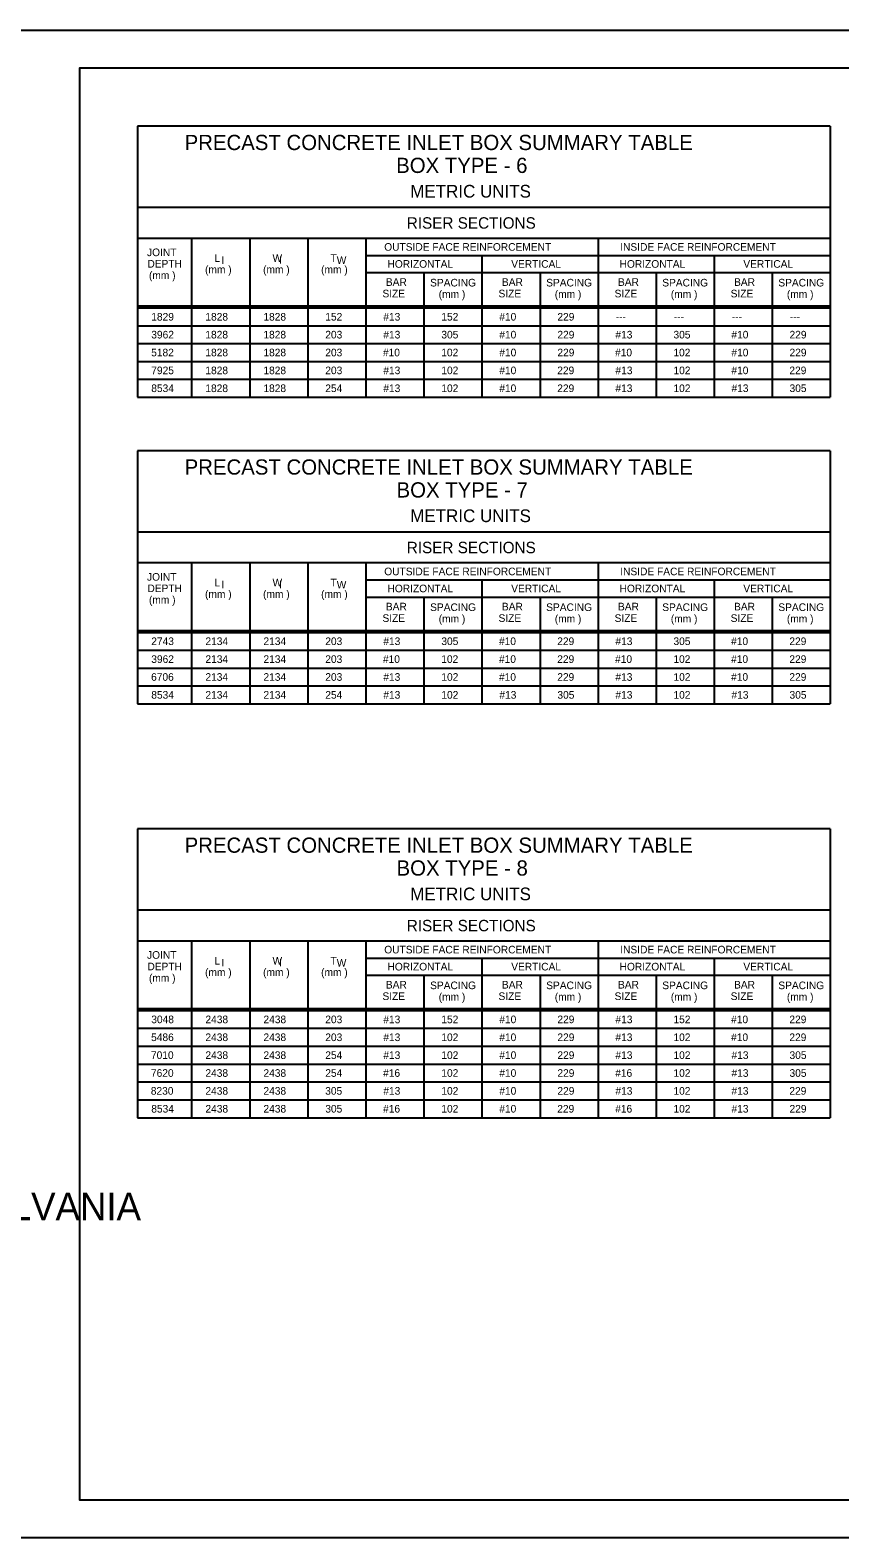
# Model space of a CAD drawing. Extents: x -6420 to 49575, y -4552 to 11624.
# Drawn here: x 37489 to 38535, y -69 to 1880 of the extents above; entities that cross this region are included whole.
import ezdxf

# ---------------------------------------------------------------- set-up
doc = ezdxf.new("R2010")
doc.units = 0
doc.layers.add('1', color=7, linetype='Continuous')
doc.layers.add('4', color=7, linetype='Continuous')

msp = doc.modelspace()

# ---------------------------------------------------------------- linework, layer by layer
at = {"layer": '1'}
for p, q in [((37627.7, 1755.6), (37627.7, 1405.4)), ((38522.7, 1755.6), (37627.7, 1755.6)), ((38522.7, 1755.6), (38522.7, 1405.4)), ((38522.7, 1650.6), (37627.7, 1650.6)), ((38522.7, 1610.6), (37627.7, 1610.6)), ((37697.7, 1405.4), (37697.7, 1610.6)), ((37772.7, 1610.6), (37772.7, 1405.4)), ((37847.7, 1610.6), (37847.7, 1405.4)), ((37922.7, 1610.6), (37922.7, 1405.4)), ((38222.7, 1610.6), (38222.7, 1405.4)), ((37922.7, 1588.6), (38222.7, 1588.6)), ((38072.7, 1588.6), (38072.7, 1405.4)), ((38222.7, 1588.6), (38522.7, 1588.6)), ((38372.7, 1588.6), (38372.7, 1405.4)), ((37922.7, 1566.6), (38222.7, 1566.6)), ((37997.7, 1566.6), (37997.7, 1405.4)), ((38147.7, 1566.6), (38147.7, 1405.4)), ((38222.7, 1566.6), (38522.7, 1566.6)), ((38297.7, 1566.6), (38297.7, 1405.4)), ((38447.7, 1566.6), (38447.7, 1405.4)), ((37627.7, 1523.4), (38522.7, 1523.4)), ((37627.7, 1520.9), (38522.7, 1520.9)), ((37627.7, 1497.8), (38522.7, 1497.8)), ((37627.7, 1474.7), (38522.7, 1474.7)), ((37627.7, 1451.6), (38522.7, 1451.6)), ((37627.7, 1428.5), (38522.7, 1428.5)), ((37627.7, 1405.4), (38522.7, 1405.4)), ((37627.7, 1336.1), (37627.7, 1009)), ((38522.7, 1336.1), (37627.7, 1336.1)), ((38522.7, 1336.1), (38522.7, 1009)), ((38522.7, 1231.1), (37627.7, 1231.1)), ((38522.7, 1191.1), (37627.7, 1191.1)), ((37697.7, 1009), (37697.7, 1191.1)), ((37772.7, 1191.1), (37772.7, 1009)), ((37847.7, 1191.1), (37847.7, 1009)), ((37922.7, 1191.1), (37922.7, 1009)), ((38222.7, 1191.1), (38222.7, 1009)), ((37922.7, 1169.1), (38222.7, 1169.1)), ((38072.7, 1169.1), (38072.7, 1009)), ((38222.7, 1169.1), (38522.7, 1169.1)), ((38372.7, 1169.1), (38372.7, 1009)), ((37922.7, 1147.1), (38222.7, 1147.1)), ((37997.7, 1147.1), (37997.7, 1009)), ((38147.7, 1147.1), (38147.7, 1009)), ((38222.7, 1147.1), (38522.7, 1147.1)), ((38297.7, 1147.1), (38297.7, 1009)), ((38447.7, 1147.1), (38447.7, 1009)), ((37627.7, 1103.9), (38522.7, 1103.9)), ((37627.7, 1101.4), (38522.7, 1101.4)), ((37627.7, 1078.3), (38522.7, 1078.3)), ((37627.7, 1055.2), (38522.7, 1055.2)), ((37627.7, 1032.1), (38522.7, 1032.1)), ((37627.7, 1009), (38522.7, 1009)), ((37627.7, 847.3), (37627.7, 474.1)), ((38522.7, 847.3), (37627.7, 847.3)), ((38522.7, 847.3), (38522.7, 474.1)), ((38522.7, 742.3), (37627.7, 742.3)), ((38522.7, 702.3), (37627.7, 702.3)), ((37697.7, 474.1), (37697.7, 702.3)), ((37772.7, 702.3), (37772.7, 474.1)), ((37847.7, 702.3), (37847.7, 474.1)), ((37922.7, 702.3), (37922.7, 474.1)), ((38222.7, 702.3), (38222.7, 474.1)), ((37922.7, 680.3), (38222.7, 680.3)), ((38072.7, 680.3), (38072.7, 474.1)), ((38222.7, 680.3), (38522.7, 680.3)), ((38372.7, 680.3), (38372.7, 474.1)), ((37922.7, 658.3), (38222.7, 658.3)), ((37997.7, 658.3), (37997.7, 474.1)), ((38147.7, 658.3), (38147.7, 474.1)), ((38222.7, 658.3), (38522.7, 658.3)), ((38297.7, 658.3), (38297.7, 474.1)), ((38447.7, 658.3), (38447.7, 474.1)), ((37627.7, 615.1), (38522.7, 615.1)), ((37627.7, 612.7), (38522.7, 612.7)), ((37627.7, 589.6), (38522.7, 589.6)), ((37627.7, 566.5), (38522.7, 566.5)), ((37627.7, 543.4), (38522.7, 543.4)), ((37627.7, 520.3), (38522.7, 520.3)), ((37627.7, 497.2), (38522.7, 497.2)), ((37627.7, 474.1), (38522.7, 474.1))]:
    msp.add_line(p, q, dxfattribs=at)
msp.add_lwpolyline([(40131.5, -19.8), (40131.5, 1830.6), (37552.7, 1830.6), (37552.7, -19.8), (40131.5, -19.8), (40131.5, 66.7), (39475.3, 66.7), (39475.3, 278.9), (40131.5, 278.9), (40131.5, 373.9), (39475.3, 373.9), (39475.3, -19.8), (39733.8, -19.8), (39733.8, 66.7), (39733.8, -19.8), (39986.5, -19.8), (39986.5, 66.7), (39986.5, 26.3), (40131.5, 26.3)], dxfattribs=at)
at = {"layer": '4'}
msp.add_lwpolyline([(37424.8, 1879.8), (40184, 1879.8), (40184, -69), (37424.8, -69)], close=True, dxfattribs=at)

# ---------------------------------------------------------------- texts
at = {"layer": '1'}
for s, height, p in [('PRECAST CONCRETE INLET BOX SUMMARY TABLE', 19.685, (37688.4, 1724.8)), ('BOX TYPE - 6', 19.685, (37961.8, 1695.2)), ('METRIC UNITS', 16.404, (37980, 1663.4)), ('RISER SECTIONS', 14.764, (37975.5, 1623.2)), ('OUTSIDE FACE REINFORCEMENT', 9.843, (37946.4, 1594.7)), ('INSIDE FACE REINFORCEMENT', 9.843, (38251.4, 1594.7)), ('JOINT', 9.84, (37639.8, 1587.7)), ('DEPTH', 9.84, (37640.3, 1572.9)), ('L ', 9.84, (37727, 1580.3)), ('I', 9.84, (37736, 1577.7)), ('W ', 9.84, (37802, 1580.3)), ('I', 9.84, (37810.4, 1577.8)), ('T ', 9.84, (37877, 1580.3)), ('W', 9.84, (37885, 1577.6)), ('HORIZONTAL', 9.84, (37950.6, 1572.7)), ('VERTICAL', 9.84, (38110.5, 1572.7)), ('HORIZONTAL', 9.84, (38250.6, 1572.7)), ('VERTICAL', 9.84, (38410.5, 1572.7)), ('(mm )', 9.84, (37642.3, 1558)), ('(mm )', 9.84, (37714.8, 1565.5)), ('(mm )', 9.84, (37789.8, 1565.5)), ('(mm )', 9.84, (37864.8, 1565.5)), ('BAR', 9.84, (37948.5, 1549.3)), ('BAR', 9.84, (38098.5, 1549.3)), ('BAR', 9.84, (38248.5, 1549.3)), ('BAR', 9.84, (38398.5, 1549.3)), ('SIZE', 9.84, (37944.1, 1534.4)), ('SPACING', 9.84, (38005.7, 1548.5)), ('(mm )', 9.84, (38016.8, 1533.7)), ('SIZE', 9.84, (38094.1, 1534.4)), ('SPACING', 9.84, (38155.7, 1548.5)), ('(mm )', 9.84, (38166.8, 1533.7)), ('SIZE', 9.84, (38244.1, 1534.4)), ('SPACING', 9.84, (38305.7, 1548.5)), ('(mm )', 9.84, (38316.8, 1533.7)), ('SIZE', 9.84, (38394.1, 1534.4)), ('SPACING', 9.84, (38455.7, 1548.5)), ('(mm )', 9.84, (38466.8, 1533.7)), ('1829', 9.84, (37645.3, 1504.4)), ('1828', 9.84, (37715.2, 1504.4)), ('1828', 9.84, (37790.2, 1504.4)), ('152', 9.84, (37870.2, 1504.4)), ('#13', 9.84, (37945.2, 1504.4)), ('152', 9.84, (38020.2, 1504.4)), ('#10', 9.84, (38095.1, 1504.4)), ('229', 9.84, (38170.2, 1504.4)), ('---', 9.84, (38245.6, 1504.4)), ('---', 9.84, (38320.6, 1504.4)), ('---', 9.84, (38395.6, 1504.4)), ('---', 9.84, (38470.6, 1504.4)), ('3962', 9.84, (37645.3, 1481.3)), ('1828', 9.84, (37715.2, 1481.3)), ('1828', 9.84, (37790.2, 1481.3)), ('203', 9.84, (37870.2, 1481.3)), ('#13', 9.84, (37945.2, 1481.3)), ('305', 9.84, (38020.2, 1481.3)), ('#10', 9.84, (38095.1, 1481.3)), ('229', 9.84, (38170.2, 1481.3)), ('#13', 9.84, (38245.2, 1481.3)), ('305', 9.84, (38320.2, 1481.3)), ('#10', 9.84, (38395.1, 1481.3)), ('229', 9.84, (38470.2, 1481.3)), ('5182', 9.84, (37645.2, 1458.2)), ('1828', 9.84, (37715.2, 1458.2)), ('1828', 9.84, (37790.2, 1458.2)), ('203', 9.84, (37870.2, 1458.2)), ('#10', 9.84, (37944.7, 1458.2)), ('102', 9.84, (38020.1, 1458.2)), ('#10', 9.84, (38095.1, 1458.2)), ('229', 9.84, (38170.2, 1458.2)), ('#10', 9.84, (38244.7, 1458.2)), ('102', 9.84, (38320.1, 1458.2)), ('#10', 9.84, (38395.1, 1458.2)), ('229', 9.84, (38470.2, 1458.2)), ('7925', 9.84, (37645.3, 1435.1)), ('1828', 9.84, (37715.2, 1435.1)), ('1828', 9.84, (37790.2, 1435.1)), ('203', 9.84, (37870.2, 1435.1)), ('#13', 9.84, (37945.2, 1435.1)), ('102', 9.84, (38020.2, 1435.1)), ('#10', 9.84, (38095.1, 1435.1)), ('229', 9.84, (38170, 1435.1)), ('#13', 9.84, (38245.2, 1435.1)), ('102', 9.84, (38320.2, 1435.1)), ('#10', 9.84, (38395.1, 1435.1)), ('229', 9.84, (38470, 1435.1)), ('8534', 9.84, (37645.3, 1412)), ('1828', 9.84, (37715.2, 1412)), ('1828', 9.84, (37790.2, 1412)), ('254', 9.84, (37870.2, 1412)), ('#13', 9.84, (37945.2, 1412)), ('102', 9.84, (38020.2, 1412)), ('#10', 9.84, (38095.1, 1412)), ('229', 9.84, (38170, 1412)), ('#13', 9.84, (38245.2, 1412)), ('102', 9.84, (38320.2, 1412)), ('#13', 9.84, (38395.2, 1412)), ('305', 9.84, (38470.2, 1412)), ('PRECAST CONCRETE INLET BOX SUMMARY TABLE', 19.685, (37688.4, 1305.3)), ('BOX TYPE - 7', 19.685, (37962.3, 1275.7)), ('METRIC UNITS', 16.404, (37980, 1243.9)), ('RISER SECTIONS', 14.764, (37975.5, 1203.7)), ('JOINT', 9.84, (37639.8, 1168.2)), ('L ', 9.84, (37727, 1160.8)), ('W ', 9.84, (37802, 1160.8)), ('T ', 9.84, (37877, 1160.8)), ('OUTSIDE FACE REINFORCEMENT', 9.843, (37946.4, 1175.2)), ('INSIDE FACE REINFORCEMENT', 9.843, (38251.4, 1175.2)), ('DEPTH', 9.84, (37640.3, 1153.4)), ('(mm )', 9.84, (37714.8, 1146)), ('I', 9.84, (37736, 1158.3)), ('(mm )', 9.84, (37789.8, 1146)), ('I', 9.84, (37810.4, 1158.3)), ('(mm )', 9.84, (37864.8, 1146)), ('W', 9.84, (37885, 1158.1)), ('HORIZONTAL', 9.84, (37950.6, 1153.2)), ('VERTICAL', 9.84, (38110.5, 1153.2)), ('HORIZONTAL', 9.84, (38250.6, 1153.2)), ('VERTICAL', 9.84, (38410.5, 1153.2)), ('(mm )', 9.84, (37642.3, 1138.6)), ('BAR', 9.84, (37948.5, 1129.8)), ('SPACING', 9.84, (38005.7, 1129)), ('BAR', 9.84, (38098.5, 1129.8)), ('SPACING', 9.84, (38155.7, 1129)), ('BAR', 9.84, (38248.5, 1129.8)), ('SPACING', 9.84, (38305.7, 1129)), ('BAR', 9.84, (38398.5, 1129.8)), ('SPACING', 9.84, (38455.7, 1129)), ('SIZE', 9.84, (37944.1, 1114.9)), ('(mm )', 9.84, (38016.8, 1114.2)), ('SIZE', 9.84, (38094.1, 1114.9)), ('(mm )', 9.84, (38166.8, 1114.2)), ('SIZE', 9.84, (38244.1, 1114.9)), ('(mm )', 9.84, (38316.8, 1114.2)), ('SIZE', 9.84, (38394.1, 1114.9)), ('(mm )', 9.84, (38466.8, 1114.2)), ('2743', 9.84, (37645.3, 1085)), ('2134', 9.84, (37715.3, 1085)), ('2134', 9.84, (37790.3, 1085)), ('203', 9.84, (37870.2, 1085)), ('#13', 9.84, (37945.2, 1085)), ('305', 9.84, (38020.2, 1085)), ('#10', 9.84, (38094.7, 1085)), ('229', 9.84, (38170, 1085)), ('#13', 9.84, (38245.2, 1085)), ('305', 9.84, (38320.2, 1085)), ('#10', 9.84, (38394.7, 1085)), ('229', 9.84, (38470, 1085)), ('3962', 9.84, (37645.3, 1061.9)), ('2134', 9.84, (37715.3, 1061.9)), ('2134', 9.84, (37790.3, 1061.9)), ('203', 9.84, (37870.2, 1061.9)), ('#10', 9.84, (37944.7, 1061.9)), ('102', 9.84, (38020.1, 1061.9)), ('#10', 9.84, (38094.7, 1061.9)), ('229', 9.84, (38170, 1061.9)), ('#10', 9.84, (38244.7, 1061.9)), ('102', 9.84, (38320.1, 1061.9)), ('#10', 9.84, (38394.7, 1061.9)), ('229', 9.84, (38470, 1061.9)), ('6706', 9.84, (37645.1, 1038.8)), ('2134', 9.84, (37715.3, 1038.8)), ('2134', 9.84, (37790.3, 1038.8)), ('203', 9.84, (37870.2, 1038.8)), ('#13', 9.84, (37945.2, 1038.8)), ('102', 9.84, (38020.2, 1038.8)), ('#10', 9.84, (38094.7, 1038.8)), ('229', 9.84, (38170, 1038.8)), ('#13', 9.84, (38245.2, 1038.8)), ('102', 9.84, (38320.2, 1038.8)), ('#10', 9.84, (38394.7, 1038.8)), ('229', 9.84, (38470, 1038.8)), ('8534', 9.84, (37645.3, 1015.7)), ('2134', 9.84, (37715.3, 1015.7)), ('2134', 9.84, (37790.3, 1015.7)), ('254', 9.84, (37870.2, 1015.7)), ('#13', 9.84, (37945.2, 1015.7)), ('102', 9.84, (38020.2, 1015.7)), ('#13', 9.84, (38095.2, 1015.7)), ('305', 9.84, (38170.2, 1015.7)), ('#13', 9.84, (38245.2, 1015.7)), ('102', 9.84, (38320.2, 1015.7)), ('#13', 9.84, (38395.2, 1015.7)), ('305', 9.84, (38470.2, 1015.7)), ('PRECAST CONCRETE INLET BOX SUMMARY TABLE', 19.685, (37688.4, 816.5)), ('BOX TYPE - 8', 19.685, (37962.3, 787)), ('METRIC UNITS', 16.404, (37980, 755.1)), ('RISER SECTIONS', 14.764, (37975.5, 715)), ('JOINT', 9.84, (37639.8, 679.5)), ('OUTSIDE FACE REINFORCEMENT', 9.843, (37946.4, 686.4)), ('INSIDE FACE REINFORCEMENT', 9.843, (38251.4, 686.4)), ('DEPTH', 9.84, (37640.3, 664.6)), ('(mm )', 9.84, (37714.8, 657.2)), ('L ', 9.84, (37727, 672)), ('I', 9.84, (37736, 669.5)), ('(mm )', 9.84, (37789.8, 657.2)), ('W ', 9.84, (37802, 672)), ('I', 9.84, (37810.4, 669.5)), ('(mm )', 9.84, (37864.8, 657.2)), ('T ', 9.84, (37877, 672)), ('W', 9.84, (37885, 669.3)), ('HORIZONTAL', 9.84, (37950.6, 664.4)), ('VERTICAL', 9.84, (38110.5, 664.4)), ('HORIZONTAL', 9.84, (38250.6, 664.4)), ('VERTICAL', 9.84, (38410.5, 664.4)), ('(mm )', 9.84, (37642.3, 649.8)), ('BAR', 9.84, (37948.5, 641)), ('SPACING', 9.84, (38005.7, 640.2)), ('BAR', 9.84, (38098.5, 641)), ('SPACING', 9.84, (38155.7, 640.2)), ('BAR', 9.84, (38248.5, 641)), ('SPACING', 9.84, (38305.7, 640.2)), ('BAR', 9.84, (38398.5, 641)), ('SPACING', 9.84, (38455.7, 640.2)), ('SIZE', 9.84, (37944.1, 626.2)), ('(mm )', 9.84, (38016.8, 625.4)), ('SIZE', 9.84, (38094.1, 626.2)), ('(mm )', 9.84, (38166.8, 625.4)), ('SIZE', 9.84, (38244.1, 626.2)), ('(mm )', 9.84, (38316.8, 625.4)), ('SIZE', 9.84, (38394.1, 626.2)), ('(mm )', 9.84, (38466.8, 625.4)), ('3048', 9.84, (37645.3, 596.2)), ('2438', 9.84, (37715.3, 596.2)), ('2438', 9.84, (37790.3, 596.2)), ('203', 9.84, (37870.2, 596.2)), ('#13', 9.84, (37945.2, 596.2)), ('152', 9.84, (38020.2, 596.2)), ('#10', 9.84, (38095.1, 596.2)), ('229', 9.84, (38170.2, 596.2)), ('#13', 9.84, (38245.2, 596.2)), ('152', 9.84, (38320.2, 596.2)), ('#10', 9.84, (38394.7, 596.2)), ('229', 9.84, (38470, 596.2)), ('5486', 9.84, (37645.1, 573.1)), ('2438', 9.84, (37715.3, 573.1)), ('2438', 9.84, (37790.3, 573.1)), ('203', 9.84, (37870.2, 573.1)), ('#13', 9.84, (37945.2, 573.1)), ('102', 9.84, (38020.2, 573.1)), ('#10', 9.84, (38095.1, 573.1)), ('229', 9.84, (38170.2, 573.1)), ('#13', 9.84, (38245.2, 573.1)), ('102', 9.84, (38320.2, 573.1)), ('#10', 9.84, (38394.7, 573.1)), ('229', 9.84, (38470, 573.1)), ('7010', 9.84, (37644.9, 550)), ('2438', 9.84, (37715.3, 550)), ('2438', 9.84, (37790.3, 550)), ('254', 9.84, (37870.2, 550)), ('#13', 9.84, (37945.2, 550)), ('102', 9.84, (38020.2, 550)), ('#10', 9.84, (38095.1, 550)), ('229', 9.84, (38170.2, 550)), ('#13', 9.84, (38245.2, 550)), ('102', 9.84, (38320.2, 550)), ('#13', 9.84, (38395.2, 550)), ('305', 9.84, (38470.2, 550)), ('7620', 9.84, (37644.9, 526.9)), ('2438', 9.84, (37715.3, 526.9)), ('2438', 9.84, (37790.3, 526.9)), ('254', 9.84, (37870.2, 526.9)), ('#16', 9.84, (37944.9, 526.9)), ('102', 9.84, (38020.2, 526.9)), ('#10', 9.84, (38095.1, 526.9)), ('229', 9.84, (38170.2, 526.9)), ('#16', 9.84, (38244.9, 526.9)), ('102', 9.84, (38320.2, 526.9)), ('#13', 9.84, (38395.2, 526.9)), ('305', 9.84, (38470.2, 526.9)), ('8230', 9.84, (37644.7, 503.8)), ('2438', 9.84, (37715.3, 503.8)), ('2438', 9.84, (37790.3, 503.8)), ('305', 9.84, (37870.1, 503.8)), ('#13', 9.84, (37945.2, 503.8)), ('102', 9.84, (38020.2, 503.8)), ('#10', 9.84, (38095.1, 503.8)), ('229', 9.84, (38170.2, 503.8)), ('#13', 9.84, (38245.2, 503.8)), ('102', 9.84, (38320.2, 503.8)), ('#13', 9.84, (38395.2, 503.8)), ('229', 9.84, (38470, 503.8)), ('8534', 9.84, (37645.3, 480.7)), ('2438', 9.84, (37715.3, 480.7)), ('2438', 9.84, (37790.3, 480.7)), ('305', 9.84, (37870.2, 480.7)), ('#16', 9.84, (37944.9, 480.7)), ('102', 9.84, (38020.2, 480.7)), ('#10', 9.84, (38095.1, 480.7)), ('229', 9.84, (38170, 480.7)), ('#16', 9.84, (38244.9, 480.7)), ('102', 9.84, (38320.2, 480.7)), ('#13', 9.84, (38395.2, 480.7)), ('229', 9.84, (38470.2, 480.7)), ('COMMONWEALTH OF PENNSYLVANIA', 35.379, (36759.3, 341.6))]:
    msp.add_text(s, height=height, dxfattribs=at).set_placement(p)

doc.saveas('drawing.dxf')
